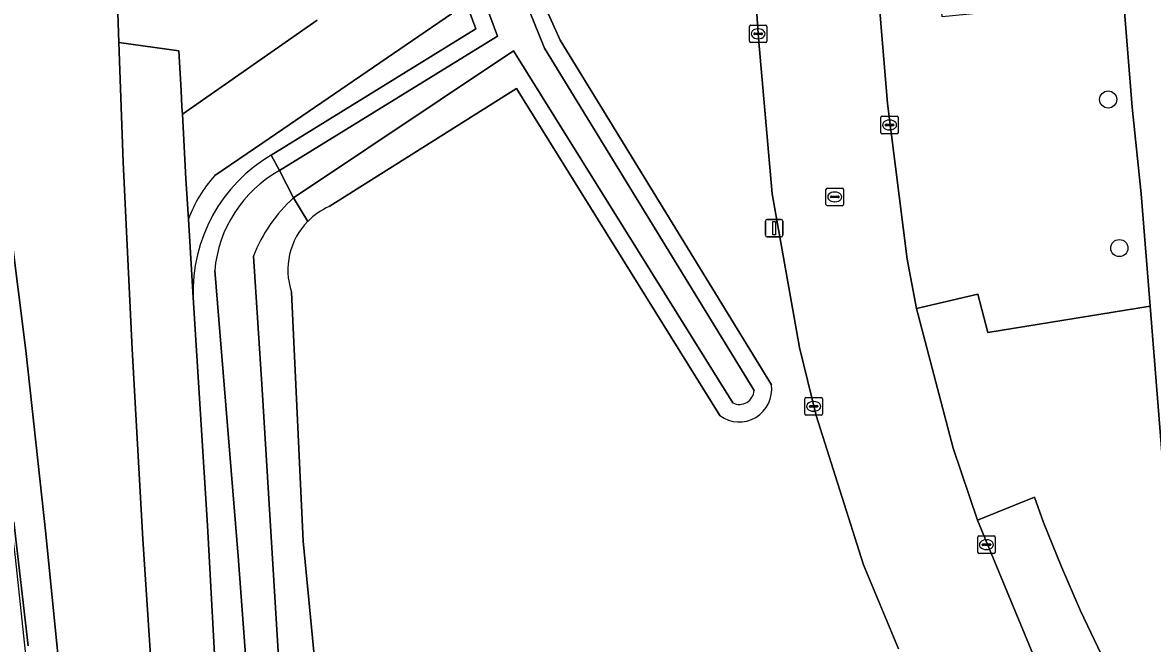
# Model space of a CAD drawing. Extents: x 157793 to 159380, y 380877 to 382313.
# Drawn here: x 157933.6 to 157998, y 381260.3 to 381295.7 of the extents above; entities that cross this region are included whole.
import ezdxf

# ---------------------------------------------------------------- set-up
doc = ezdxf.new("R2010")
doc.units = 0
for name, color, linetype in [('IMGEO_Berm_groen', 7, 'Continuous'), ('IMGEO_Boom', 7, 'Continuous'), ('IMGEO_Erf', 7, 'Continuous'), ('IMGEO_Geluidsscherm', 7, 'Continuous'), ('IMGEO_Grasland_overig', 7, 'Continuous'), ('IMGEO_Groenvoorziening', 7, 'Continuous'), ('IMGEO_Kolk', 7, 'Continuous'), ('IMGEO_Lichtmast', 7, 'Continuous'), ('IMGEO_Muur', 7, 'Continuous'), ('IMGEO_Oever', 7, 'Continuous'), ('IMGEO_Rijbaan_lokaal_gesloten', 7, 'Continuous'), ('IMGEO_Rioolput', 7, 'Continuous'), ('IMGEO_Voetpad_halfverhard', 7, 'Continuous'), ('IMGEO_Voetpad_open', 7, 'Continuous'), ('IMGEO_Waterloop', 7, 'Continuous')]:
    doc.layers.add(name, color=color, linetype=linetype)

msp = doc.modelspace()

# ---------------------------------------------------------------- linework, layer by layer
at = {"layer": 'IMGEO_Berm_groen'}
for points in [[(157936.076, 381255.154), (157934.937, 381266.577), (157933.789, 381277.041), (157932.466, 381287.628)], [(157933.107, 381267.271), (157933.92, 381260.201)]]:
    msp.add_lwpolyline(points, dxfattribs=at)
at = {"layer": 'IMGEO_Boom'}
for centre in [(157995.468, 381291.35), (157996.104, 381282.879)]:
    msp.add_circle(centre, 0.489, dxfattribs=at)
at = {"layer": 'IMGEO_Erf'}
msp.add_lwpolyline([(158030.615, 381422.766), (158029.837, 381431.674), (158024.855, 381431.246), (158028.741, 381386.724), (158000, 381384.363), (157994.33, 381383.92), (157990.751, 381428.76), (157975.08, 381427.53), (157974.847, 381427.508), (157974.929, 381426.631), (157975.487, 381419.212), (157977.357, 381395.476), (157977.741, 381390.203), (157978.379, 381382.688), (157978.576, 381382.684), (157984.575, 381306.939), (157995.499, 381307.813), (157996.345, 381297.089), (157996.832, 381290.907), (157997.351, 381285.965), (157997.859, 381279.57), (158000, 381252.62)], dxfattribs=at)
at = {"layer": 'IMGEO_Geluidsscherm'}
msp.add_lwpolyline([(157912.13, 381427.614), (157913.525, 381417.26), (157915.077, 381406.337), (157915.889, 381400.553), (157917.351, 381390.275), (157918.562, 381381.896), (157919.825, 381373.556), (157920.769, 381367.364), (157921.52, 381361.053), (157922.497, 381352.661), (157923.245, 381346.422), (157924.186, 381338.028), (157925.195, 381329.71), (157925.935, 381323.615), (157926.739, 381317.325), (157927.792, 381308.865), (157929.359, 381296.409), (157930.993, 381284.029), (157931.69, 381277.629), (157932.433, 381271.428), (157933.195, 381265.238), (157933.856, 381258.986)], dxfattribs=at)
at = {"layer": 'IMGEO_Grasland_overig'}
for points in [[(157941.177, 381255.327), (157940.456, 381266.282), (157939.854, 381277.11), (157939.335, 381287.774), (157939.103, 381294.6), (157938.987, 381298.014), (157937.567, 381312.493), (157936.375, 381328.237), (157935.04, 381343.973), (157933.755, 381357.509), (157932.261, 381368.038)], [(157945.186, 381247.841), (157944.138, 381267.064), (157943.332, 381280.059), (157943.055, 381284.53), (157942.913, 381286.823), (157942.714, 381290.513), (157942.692, 381290.929), (157942.642, 381291.862), (157942.52, 381294.13), (157939.103, 381294.6), (157939.335, 381287.774), (157939.854, 381277.11), (157940.456, 381266.282), (157941.177, 381255.327)], [(157932.466, 381287.628), (157933.789, 381277.041), (157934.937, 381266.577), (157936.076, 381255.154)]]:
    msp.add_lwpolyline(points, dxfattribs=at)
at = {"layer": 'IMGEO_Groenvoorziening'}
for points in [[(157924.737, 381424.268), (157925.995, 381414.736), (157927.353, 381405.9), (157927.357, 381405.849), (157927.361, 381405.849), (157928.606, 381405.992), (157928.785, 381404.812), (157927.538, 381404.673), (157927.544, 381404.623), (157927.817, 381402.854), (157929.654, 381391.37), (157931.085, 381379.069), (157932.261, 381368.038), (157933.755, 381357.509), (157935.04, 381343.973), (157936.375, 381328.237), (157937.567, 381312.493), (157938.987, 381298.014), (157939.103, 381294.6), (157942.52, 381294.13), (157942.642, 381291.862), (157942.692, 381290.929), (157942.714, 381290.513), (157950.401, 381295.877)], [(157983.52, 381260.019), (157981.52, 381264.816), (157978.831, 381273.341), (157977.88, 381277.205), (157976.316, 381285.975), (157975.541, 381294.851), (157975.027, 381302.343), (157974.543, 381308.352), (157974.46, 381308.346), (157974.05, 381308.318), (157974, 381308.928), (157973.911, 381308.921), (157972.988, 381308.847), (157972.957, 381309.262), (157971.316, 381309.131), (157959.363, 381308.173), (157955.853, 381320.085), (157953.754, 381332.993)], [(157947.767, 381288.176), (157959.446, 381295.381), (157955.629, 381305.685)], [(157960.866, 381302.275), (157964.241, 381294.737), (157976.276, 381275.073)], [(157958.048, 381296.229), (157947.296, 381288.883), (157944.555, 381287.01)], [(157973.347, 381273.329), (157961.758, 381291.987), (157951.083, 381285.249)], [(157943.055, 381284.53), (157943.332, 381280.059)], [(157948.933, 381280.373), (157949.593, 381266.166), (157953.69, 381223.825), (157954.432, 381213.092), (157969.542, 381214.914)]]:
    msp.add_lwpolyline(points, dxfattribs=at)
for centre, radius, start, end in [((157952.363, 381280.395), 9.037, 120.56696, 182.13006), ((157950.491, 381281.726), 7.947, 138.32536, 159.34029), ((157952.66, 381281.653), 3.926, 113.67346, 135.52205), ((157952.672, 381281.637), 3.947, 135.48092, 198.67107), ((157974.447, 381274.813), 1.848, 233.46657, 8.07468)]:
    msp.add_arc(centre, radius, start, end, dxfattribs=at)
at = {"layer": 'IMGEO_Kolk'}
for p, q in [((157975.024, 381294.671), (157975.024, 381295.523)), ((157975.099, 381295.597), (157975.951, 381295.597)), ((157976.025, 381295.523), (157976.025, 381294.671)), ((157975.283, 381295.091), (157975.283, 381295.103)), ((157975.721, 381295.054), (157975.323, 381295.054)), ((157975.326, 381295.14), (157975.724, 381295.14)), ((157975.535, 381294.817), (157975.51, 381294.817)), ((157975.512, 381295.377), (157975.537, 381295.377)), ((157975.767, 381295.103), (157975.767, 381295.091)), ((157975.951, 381294.597), (157975.099, 381294.597)), ((157982.51, 381289.469), (157982.51, 381290.321)), ((157982.585, 381290.395), (157983.437, 381290.395)), ((157983.511, 381290.321), (157983.511, 381289.469)), ((157982.769, 381289.889), (157982.769, 381289.901)), ((157983.207, 381289.852), (157982.809, 381289.852)), ((157982.812, 381289.938), (157983.21, 381289.938)), ((157983.021, 381289.615), (157982.996, 381289.615)), ((157982.998, 381290.175), (157983.023, 381290.175)), ((157983.253, 381289.901), (157983.253, 381289.889)), ((157983.437, 381289.395), (157982.585, 381289.395)), ((157978.187, 381273.426), (157978.187, 381274.278)), ((157978.262, 381274.352), (157979.114, 381274.352)), ((157979.188, 381274.278), (157979.188, 381273.426)), ((157978.446, 381273.846), (157978.446, 381273.858)), ((157978.884, 381273.809), (157978.486, 381273.809)), ((157978.489, 381273.895), (157978.887, 381273.895)), ((157978.698, 381273.572), (157978.673, 381273.572)), ((157978.675, 381274.132), (157978.7, 381274.132)), ((157978.93, 381273.858), (157978.93, 381273.846)), ((157979.114, 381273.352), (157978.262, 381273.352)), ((157988.107, 381266.466), (157988.959, 381266.466)), ((157988.032, 381265.54), (157988.032, 381266.392)), ((157988.291, 381265.96), (157988.291, 381265.972)), ((157988.729, 381265.923), (157988.331, 381265.923)), ((157988.334, 381266.009), (157988.732, 381266.009)), ((157988.52, 381266.246), (157988.545, 381266.246)), ((157988.775, 381265.972), (157988.775, 381265.96)), ((157989.033, 381266.392), (157989.033, 381265.54)), ((157988.959, 381265.466), (157988.107, 381265.466)), ((157988.543, 381265.686), (157988.518, 381265.686))]:
    msp.add_line(p, q, dxfattribs=at)
for points in [[(157975.024, 381294.671), (157975.024, 381295.523)], [(157975.099, 381295.597), (157975.951, 381295.597)], [(157976.025, 381295.523), (157976.025, 381294.671)], [(157975.951, 381294.597), (157975.099, 381294.597)], [(157982.51, 381289.469), (157982.51, 381290.321)], [(157982.585, 381290.395), (157983.437, 381290.395)], [(157983.511, 381290.321), (157983.511, 381289.469)], [(157983.437, 381289.395), (157982.585, 381289.395)], [(157978.187, 381273.426), (157978.187, 381274.278)], [(157978.262, 381274.352), (157979.114, 381274.352)], [(157979.188, 381274.278), (157979.188, 381273.426)], [(157979.114, 381273.352), (157978.262, 381273.352)], [(157988.107, 381266.466), (157988.959, 381266.466)], [(157988.032, 381265.54), (157988.032, 381266.392)], [(157989.033, 381266.392), (157989.033, 381265.54)], [(157988.959, 381265.466), (157988.107, 381265.466)]]:
    msp.add_lwpolyline(points, dxfattribs=at)
for centre, radius, start, end in [((157975.101, 381295.521), 0.0765, 91.55205, 178.44795), ((157975.101, 381295.521), 0.0765, 91.55205, 178.44795), ((157975.949, 381295.521), 0.0765, 1.55205, 88.44795), ((157975.949, 381295.521), 0.0765, 1.55205, 88.44795), ((157975.323, 381295.1), 0.0403, 85.87752, 175.75265), ((157975.32, 381295.09), 0.0366, 178.93798, 274.71019), ((157975.724, 381295.097), 0.043, 264.86636, 352.45326), ((157975.728, 381295.102), 0.0386, 1.73085, 96.63898), ((157975.101, 381294.673), 0.0765, 181.55205, 268.44795), ((157975.101, 381294.673), 0.0765, 181.55205, 268.44795), ((157975.949, 381294.673), 0.0765, 271.55205, 358.44795), ((157975.949, 381294.673), 0.0765, 271.55205, 358.44795), ((157982.587, 381290.319), 0.0765, 91.55205, 178.44795), ((157982.587, 381290.319), 0.0765, 91.55205, 178.44795), ((157983.435, 381290.319), 0.0765, 1.55205, 88.44795), ((157983.435, 381290.319), 0.0765, 1.55205, 88.44795), ((157982.809, 381289.898), 0.0403, 85.87752, 175.75265), ((157982.806, 381289.888), 0.0366, 178.93798, 274.71019), ((157983.21, 381289.895), 0.043, 264.86636, 352.45326), ((157983.214, 381289.9), 0.0386, 1.73085, 96.63898), ((157982.587, 381289.471), 0.0765, 181.55205, 268.44795), ((157982.587, 381289.471), 0.0765, 181.55205, 268.44795), ((157983.435, 381289.471), 0.0765, 271.55205, 358.44795), ((157983.435, 381289.471), 0.0765, 271.55205, 358.44795), ((157978.264, 381274.276), 0.0765, 91.55205, 178.44795), ((157978.264, 381274.276), 0.0765, 91.55205, 178.44795), ((157979.112, 381274.276), 0.0765, 1.55205, 88.44795), ((157979.112, 381274.276), 0.0765, 1.55205, 88.44795), ((157978.486, 381273.855), 0.0403, 85.87752, 175.75265), ((157978.483, 381273.845), 0.0366, 178.93798, 274.71019), ((157978.887, 381273.852), 0.043, 264.86636, 352.45326), ((157978.891, 381273.857), 0.0386, 1.73085, 96.63898), ((157978.264, 381273.428), 0.0765, 181.55205, 268.44795), ((157978.264, 381273.428), 0.0765, 181.55205, 268.44795), ((157979.112, 381273.428), 0.0765, 271.55205, 358.44795), ((157979.112, 381273.428), 0.0765, 271.55205, 358.44795), ((157988.109, 381266.39), 0.0765, 91.55205, 178.44795), ((157988.109, 381266.39), 0.0765, 91.55205, 178.44795), ((157988.957, 381266.39), 0.0765, 1.55205, 88.44795), ((157988.957, 381266.39), 0.0765, 1.55205, 88.44795), ((157988.331, 381265.969), 0.0403, 85.87752, 175.75265), ((157988.328, 381265.959), 0.0366, 178.93798, 274.71019), ((157988.732, 381265.966), 0.043, 264.86636, 352.45326), ((157988.736, 381265.971), 0.0386, 1.73085, 96.63898), ((157988.109, 381265.542), 0.0765, 181.55205, 268.44795), ((157988.109, 381265.542), 0.0765, 181.55205, 268.44795), ((157988.957, 381265.542), 0.0765, 271.55205, 358.44795), ((157988.957, 381265.542), 0.0765, 271.55205, 358.44795)]:
    msp.add_arc(centre, radius, start, end, dxfattribs=at)
for centre, major_axis, ratio, start_param, end_param in [((157975.511, 381295.097), (-0.387, 0.002), 0.722429, 4.712389, 7.853982), ((157975.536, 381295.097), (-0.39, 0.002), 0.717154, 1.570796, 4.712389), ((157982.997, 381289.895), (-0.387, 0.002), 0.722429, 4.712389, 7.853982), ((157983.022, 381289.895), (-0.39, 0.002), 0.717154, 1.570796, 4.712389), ((157978.674, 381273.852), (-0.387, 0.002), 0.722429, 4.712389, 7.853982), ((157978.699, 381273.852), (-0.39, 0.002), 0.717154, 1.570796, 4.712389), ((157988.519, 381265.966), (-0.387, 0.002), 0.722429, 4.712389, 7.853982), ((157988.544, 381265.966), (-0.39, 0.002), 0.717154, 1.570796, 4.712389)]:
    msp.add_ellipse(centre, major_axis=major_axis, ratio=ratio, start_param=start_param, end_param=end_param, dxfattribs=at)
at = {"layer": 'IMGEO_Lichtmast'}
for p, q in [((157976.039, 381284.512), (157976.829, 381284.512)), ((157976.829, 381284.512), (157976.039, 381284.512)), ((157975.939, 381283.612), (157975.939, 381284.412)), ((157975.939, 381284.412), (157975.939, 381283.612)), ((157976.929, 381284.412), (157976.929, 381283.612)), ((157976.929, 381283.612), (157976.929, 381284.412)), ((157976.829, 381283.512), (157976.039, 381283.512)), ((157976.039, 381283.512), (157976.829, 381283.512))]:
    msp.add_line(p, q, dxfattribs=at)
msp.add_lwpolyline([(157976.359, 381284.387), (157976.509, 381284.387), (157976.509, 381283.637), (157976.359, 381283.637), (157976.359, 381284.387)], dxfattribs=at)
for centre, start, end in [((157976.039, 381284.412), 90, 180), ((157976.039, 381284.412), 90, 180), ((157976.829, 381284.412), 0, 90), ((157976.829, 381284.412), 360, 90), ((157976.039, 381283.612), 180, 270), ((157976.039, 381283.612), 180, 270), ((157976.829, 381283.612), 270, 0), ((157976.829, 381283.612), 270, 0)]:
    msp.add_arc(centre, 0.1, start, end, dxfattribs=at)
at = {"layer": 'IMGEO_Muur'}
msp.add_lwpolyline([(157933.92, 381260.201), (157933.107, 381267.271)], dxfattribs=at)
at = {"layer": 'IMGEO_Oever'}
for points in [[(157960.712, 381402.53), (157940.529, 381400.773), (157941.766, 381388.796), (157945.369, 381362.735), (157950.99, 381333.795), (157954.265, 381319.913), (157957.827, 381307.937), (157963.349, 381294.285), (157975.293, 381274.763)], [(157955.629, 381305.685), (157959.446, 381295.381), (157947.767, 381288.176), (157948.255, 381287.303), (157960.668, 381294.96), (157956.567, 381306.032)], [(157976.276, 381275.073), (157964.241, 381294.737), (157960.866, 381302.275)], [(157974.075, 381274.052), (157961.581, 381294.13), (157949.056, 381285.751), (157949.858, 381284.404)], [(157951.083, 381285.249), (157961.758, 381291.987), (157973.347, 381273.329)], [(157948.255, 381287.303), (157947.767, 381288.176)], [(157949.858, 381284.404), (157949.056, 381285.751)], [(157946.766, 381282.419), (157947.267, 381274.815), (157949.199, 381243.067), (157951.626, 381211.249), (157954.432, 381213.092), (157953.69, 381223.825), (157949.593, 381266.166), (157948.933, 381280.373)], [(157947.442, 381244.345), (157945.886, 381265.31), (157944.557, 381281.595)], [(157943.332, 381280.059), (157944.138, 381267.064), (157945.186, 381247.841)]]:
    msp.add_lwpolyline(points, dxfattribs=at)
for centre, radius, start, end in [((157952.363, 381280.395), 9.037, 120.56696, 182.13006), ((157951.803, 381280.953), 7.274, 119.18987, 174.93474), ((157954.976, 381279.229), 8.808, 132.23207, 158.7684), ((157952.66, 381281.653), 3.926, 113.67346, 135.52205), ((157952.672, 381281.637), 3.947, 135.48092, 198.67107), ((157974.447, 381274.813), 1.848, 233.46657, 8.07468), ((157974.447, 381274.814), 0.848, 244.00019, 356.54778)]:
    msp.add_arc(centre, radius, start, end, dxfattribs=at)
at = {"layer": 'IMGEO_Rijbaan_lokaal_gesloten'}
for points in [[(157963.99, 381442.067), (157964.731, 381432.587), (157967.27, 381399.085), (157967.719, 381393.481), (157968.132, 381387.869), (157971.396, 381347.447), (157971.854, 381341.774), (157973.407, 381322.538), (157973.735, 381318.369), (157974.094, 381313.847), (157974.543, 381308.352), (157975.027, 381302.343), (157975.541, 381294.851), (157976.316, 381285.975), (157977.88, 381277.205), (157978.831, 381273.341), (157981.52, 381264.816), (157983.52, 381260.019)], [(157991.177, 381259.749), (157988.013, 381267.372), (157986.63, 381271.474), (157984.537, 381279.44), (157984.01, 381282.256), (157982.89, 381291.114), (157981.742, 381305.105), (157981.728, 381305.287), (157975.516, 381383.424), (157975.082, 381388.727), (157974.481, 381396.457), (157972.816, 381417.811), (157972.04, 381427.592)]]:
    msp.add_lwpolyline(points, dxfattribs=at)
at = {"layer": 'IMGEO_Rioolput'}
for p, q in [((157979.388, 381285.371), (157979.388, 381286.223)), ((157979.463, 381286.297), (157980.315, 381286.297)), ((157979.647, 381285.791), (157979.647, 381285.803)), ((157980.085, 381285.754), (157979.687, 381285.754)), ((157979.69, 381285.84), (157980.088, 381285.84)), ((157979.876, 381286.077), (157979.901, 381286.077)), ((157980.131, 381285.803), (157980.131, 381285.791)), ((157980.389, 381286.223), (157980.389, 381285.371)), ((157980.315, 381285.297), (157979.463, 381285.297)), ((157979.899, 381285.517), (157979.874, 381285.517))]:
    msp.add_line(p, q, dxfattribs=at)
for points in [[(157979.388, 381285.371), (157979.388, 381286.223)], [(157979.463, 381286.297), (157980.315, 381286.297)], [(157980.389, 381286.223), (157980.389, 381285.371)], [(157980.315, 381285.297), (157979.463, 381285.297)]]:
    msp.add_lwpolyline(points, dxfattribs=at)
for centre, radius, start, end in [((157979.465, 381286.221), 0.0765, 91.55205, 178.44795), ((157979.465, 381286.221), 0.0765, 91.55205, 178.44795), ((157979.687, 381285.8), 0.0403, 85.87752, 175.75265), ((157979.684, 381285.79), 0.0366, 178.93798, 274.71019), ((157980.088, 381285.797), 0.043, 264.86636, 352.45326), ((157980.092, 381285.802), 0.0386, 1.73085, 96.63898), ((157980.313, 381286.221), 0.0765, 1.55205, 88.44795), ((157980.313, 381286.221), 0.0765, 1.55205, 88.44795), ((157979.465, 381285.373), 0.0765, 181.55205, 268.44795), ((157979.465, 381285.373), 0.0765, 181.55205, 268.44795), ((157980.313, 381285.373), 0.0765, 271.55205, 358.44795), ((157980.313, 381285.373), 0.0765, 271.55205, 358.44795)]:
    msp.add_arc(centre, radius, start, end, dxfattribs=at)
for centre, major_axis, ratio, start_param, end_param in [((157979.875, 381285.797), (-0.387, 0.002), 0.722429, 4.712389, 7.853982), ((157979.9, 381285.797), (-0.39, 0.002), 0.717154, 1.570796, 4.712389)]:
    msp.add_ellipse(centre, major_axis=major_axis, ratio=ratio, start_param=start_param, end_param=end_param, dxfattribs=at)
at = {"layer": 'IMGEO_Voetpad_halfverhard'}
for points in [[(157944.555, 381287.01), (157947.296, 381288.883), (157958.048, 381296.229)], [(157950.401, 381295.877), (157942.714, 381290.513), (157942.913, 381286.823), (157943.055, 381284.53)]]:
    msp.add_lwpolyline(points, dxfattribs=at)
msp.add_arc((157950.491, 381281.726), 7.947, 138.32536, 159.34029, dxfattribs=at)
at = {"layer": 'IMGEO_Voetpad_open'}
for points in [[(157996.832, 381290.907), (157996.345, 381297.089), (157986.014, 381296.057), (157985.69, 381300.046), (157985.447, 381303.036), (157985.17, 381306.453), (157984.618, 381306.4), (157982.515, 381306.245)], [(157981.728, 381305.287), (157981.742, 381305.105), (157982.89, 381291.114), (157984.01, 381282.256), (157984.537, 381279.44), (157988.038, 381280.252), (157988.609, 381278.075), (157997.859, 381279.57), (157997.351, 381285.965), (157996.832, 381290.907)], [(157996.314, 381257.303), (157995.065, 381259.729), (157993.893, 381262.194), (157992.8, 381264.695), (157991.786, 381267.229), (157991.275, 381268.677), (157988.013, 381267.372), (157991.177, 381259.749), (157994.652, 381253.058), (157996.236, 381250), (157998.883, 381245.715), (158000, 381244.134), (158003.156, 381240.209), (158006.649, 381236.582), (158010.453, 381233.282), (158014.537, 381230.334), (158018.867, 381227.764), (158023.307, 381225.639), (158024.471, 381228.32)]]:
    msp.add_lwpolyline(points, dxfattribs=at)
msp.add_lwpolyline([(157997.859, 381279.57), (157988.609, 381278.075), (157988.038, 381280.252), (157984.537, 381279.44), (157986.63, 381271.474), (157988.013, 381267.372), (157991.275, 381268.677), (157991.786, 381267.229), (157992.8, 381264.695), (157993.893, 381262.194), (157995.065, 381259.729), (157996.314, 381257.303), (157997.64, 381254.918), (157998.009, 381254.194), (157998.387, 381253.475), (157998.776, 381252.762), (157998.899, 381252.54), (158000, 381252.62)], close=True, dxfattribs=at)
at = {"layer": 'IMGEO_Waterloop'}
for points in [[(157975.293, 381274.763), (157963.349, 381294.285), (157957.827, 381307.937), (157954.265, 381319.913), (157950.99, 381333.795), (157945.369, 381362.735), (157941.766, 381388.796), (157940.529, 381400.773), (157960.712, 381402.53)], [(157956.567, 381306.032), (157960.668, 381294.96), (157948.255, 381287.303), (157949.056, 381285.751), (157961.581, 381294.13), (157974.075, 381274.052)], [(157949.056, 381285.751), (157948.255, 381287.303)], [(157949.199, 381243.067), (157947.267, 381274.815), (157946.766, 381282.419)], [(157944.557, 381281.595), (157945.886, 381265.31), (157947.442, 381244.345)]]:
    msp.add_lwpolyline(points, dxfattribs=at)
for centre, radius, start, end in [((157951.803, 381280.953), 7.274, 119.18987, 174.93474), ((157954.976, 381279.229), 8.808, 132.23207, 158.7684), ((157974.447, 381274.814), 0.848, 244.00019, 356.54778)]:
    msp.add_arc(centre, radius, start, end, dxfattribs=at)

doc.saveas('drawing.dxf')
